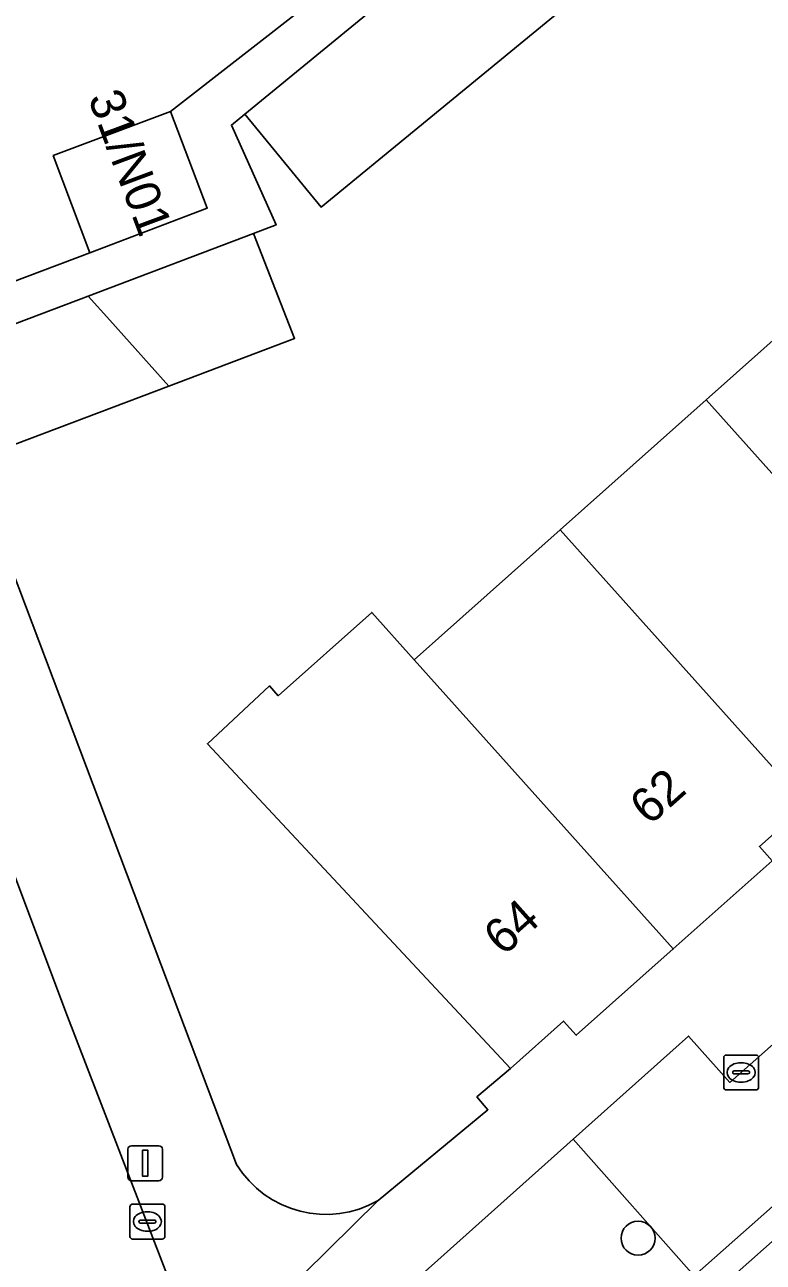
# Model space of a CAD drawing. Extents: x 159960 to 160866, y 382700 to 383354.
# Drawn here: x 160392.26 to 160413.42, y 382937.16 to 382972.64 of the extents above; entities that cross this region are included whole.
import ezdxf

# ---------------------------------------------------------------- set-up
doc = ezdxf.new("R2010")
doc.units = 0
for name, color, linetype in [('IMGEO_Boom', 7, 'Continuous'), ('IMGEO_Erf', 7, 'Continuous'), ('IMGEO_Groenvoorziening', 7, 'Continuous'), ('IMGEO_Kolk', 7, 'Continuous'), ('IMGEO_Lichtmast', 7, 'Continuous'), ('IMGEO_Pand', 7, 'Continuous'), ('IMGEO_Pand_nummerreeks', 7, 'Continuous'), ('IMGEO_Parkeervlak_open', 7, 'Continuous'), ('IMGEO_Rijbaan_lokaal_open', 7, 'Continuous'), ('IMGEO_Voetpad_open', 7, 'Continuous')]:
    doc.layers.add(name, color=color, linetype=linetype)

msp = doc.modelspace()

# ---------------------------------------------------------------- linework, layer by layer
at = {"layer": 'IMGEO_Boom'}
msp.add_circle((160409.835, 382937.854), 0.489, dxfattribs=at)
at = {"layer": 'IMGEO_Erf'}
for points in [[(160375.649, 383000), (160389.164, 382964.227), (160394.128, 382966.103), (160393.077, 382968.888), (160396.434, 382970.151), (160402.596, 382974.961)], [(160408.583, 382973.846), (160400.752, 382967.413), (160398.565, 382970.075), (160398.185, 382969.763), (160399.463, 382966.899), (160398.811, 382966.652), (160399.992, 382963.645), (160396.39, 382962.282), (160391.172, 382960.307), (160389.983, 382963.31), (160389.569, 382963.154), (160396.349, 382945.207), (160398.331, 382939.97)], [(160402.389, 382938.934), (160405.534, 382941.534), (160405.217, 382941.903), (160406.177, 382942.717), (160397.497, 382952.028), (160399.275, 382953.686), (160399.527, 382953.403), (160402.204, 382955.79), (160403.418, 382954.434), (160407.599, 382958.158), (160411.782, 382961.884), (160415.963, 382965.608), (160420.144, 382969.332), (160417.813, 382971.949)]]:
    msp.add_lwpolyline(points, dxfattribs=at)
msp.add_arc((160400.893, 382941.538), 3.004, 211.4774, 299.8794, dxfattribs=at)
at = {"layer": 'IMGEO_Groenvoorziening'}
msp.add_lwpolyline([(160416.264, 382941.045), (160413.964, 382943.641), (160412.465, 382942.317), (160411.276, 382943.646), (160407.972, 382940.691), (160411.443, 382936.773)], close=True, dxfattribs=at)
msp.add_lwpolyline([(160408.1, 382933.812), (160411.443, 382936.773), (160407.972, 382940.691), (160399.32, 382932.955), (160404.088, 382927.592), (160407.376, 382930.472)], dxfattribs=at)
at = {"layer": 'IMGEO_Kolk'}
for p, q in [((160412.287, 382942.178), (160412.287, 382943.03)), ((160412.362, 382943.104), (160413.214, 382943.104)), ((160412.775, 382942.884), (160412.8, 382942.884)), ((160413.288, 382943.03), (160413.288, 382942.178)), ((160412.546, 382942.598), (160412.546, 382942.61)), ((160412.984, 382942.561), (160412.586, 382942.561)), ((160412.589, 382942.647), (160412.987, 382942.647)), ((160413.03, 382942.61), (160413.03, 382942.598)), ((160413.214, 382942.104), (160412.362, 382942.104)), ((160412.798, 382942.324), (160412.773, 382942.324)), ((160395.276, 382937.904), (160395.276, 382938.756)), ((160395.351, 382938.83), (160396.203, 382938.83)), ((160395.764, 382938.61), (160395.789, 382938.61)), ((160396.277, 382938.756), (160396.277, 382937.904)), ((160395.535, 382938.324), (160395.535, 382938.336)), ((160395.973, 382938.287), (160395.575, 382938.287)), ((160395.578, 382938.373), (160395.976, 382938.373)), ((160396.019, 382938.336), (160396.019, 382938.324)), ((160395.787, 382938.05), (160395.762, 382938.05)), ((160396.203, 382937.83), (160395.351, 382937.83))]:
    msp.add_line(p, q, dxfattribs=at)
for points in [[(160412.287, 382942.178), (160412.287, 382943.03)], [(160412.362, 382943.104), (160413.214, 382943.104)], [(160413.288, 382943.03), (160413.288, 382942.178)], [(160413.214, 382942.104), (160412.362, 382942.104)], [(160395.276, 382937.904), (160395.276, 382938.756)], [(160395.351, 382938.83), (160396.203, 382938.83)], [(160396.277, 382938.756), (160396.277, 382937.904)], [(160396.203, 382937.83), (160395.351, 382937.83)]]:
    msp.add_lwpolyline(points, dxfattribs=at)
for centre, radius, start, end in [((160412.364, 382943.028), 0.0765, 91.552, 178.448), ((160412.364, 382943.028), 0.0765, 91.552, 178.448), ((160413.212, 382943.028), 0.0765, 1.552, 88.448), ((160413.212, 382943.028), 0.0765, 1.552, 88.448), ((160412.586, 382942.607), 0.0403, 85.8775, 175.7526), ((160412.583, 382942.597), 0.0366, 178.938, 274.7102), ((160412.987, 382942.604), 0.043, 264.8664, 352.4533), ((160412.991, 382942.609), 0.0386, 1.7309, 96.639), ((160412.364, 382942.18), 0.0765, 181.552, 268.448), ((160412.364, 382942.18), 0.0765, 181.552, 268.448), ((160413.212, 382942.18), 0.0765, 271.552, 358.448), ((160413.212, 382942.18), 0.0765, 271.552, 358.448), ((160395.353, 382938.754), 0.0765, 91.552, 178.448), ((160395.353, 382938.754), 0.0765, 91.552, 178.448), ((160396.201, 382938.754), 0.0765, 1.552, 88.448), ((160396.201, 382938.754), 0.0765, 1.552, 88.448), ((160395.575, 382938.333), 0.0403, 85.8775, 175.7526), ((160395.572, 382938.323), 0.0366, 178.938, 274.7102), ((160395.976, 382938.33), 0.043, 264.8664, 352.4533), ((160395.98, 382938.335), 0.0386, 1.7309, 96.639), ((160395.353, 382937.906), 0.0765, 181.552, 268.448), ((160395.353, 382937.906), 0.0765, 181.552, 268.448), ((160396.201, 382937.906), 0.0765, 271.552, 358.448), ((160396.201, 382937.906), 0.0765, 271.552, 358.448)]:
    msp.add_arc(centre, radius, start, end, dxfattribs=at)
for centre, major_axis, ratio, start_param, end_param in [((160412.774, 382942.604), (-0.387, 0.002), 0.722429, 4.712389, 7.853982), ((160412.799, 382942.604), (-0.39, 0.002), 0.717154, 1.570796, 4.712389), ((160395.763, 382938.33), (-0.387, 0.002), 0.722429, 4.712389, 7.853982), ((160395.788, 382938.33), (-0.39, 0.002), 0.717154, 1.570796, 4.712389)]:
    msp.add_ellipse(centre, major_axis=major_axis, ratio=ratio, start_param=start_param, end_param=end_param, dxfattribs=at)
at = {"layer": 'IMGEO_Lichtmast'}
for p, q in [((160395.217, 382939.602), (160395.217, 382940.402)), ((160395.217, 382940.402), (160395.217, 382939.602)), ((160395.317, 382940.502), (160396.107, 382940.502)), ((160396.107, 382940.502), (160395.317, 382940.502)), ((160396.207, 382940.402), (160396.207, 382939.602)), ((160396.207, 382939.602), (160396.207, 382940.402)), ((160396.107, 382939.502), (160395.317, 382939.502)), ((160395.317, 382939.502), (160396.107, 382939.502))]:
    msp.add_line(p, q, dxfattribs=at)
msp.add_lwpolyline([(160395.637, 382940.377), (160395.787, 382940.377), (160395.787, 382939.627), (160395.637, 382939.627), (160395.637, 382940.377)], dxfattribs=at)
for centre, start, end in [((160395.317, 382940.402), 90, 180), ((160395.317, 382940.402), 90, 180), ((160396.107, 382940.402), 0, 90), ((160396.107, 382940.402), 360, 90), ((160395.317, 382939.602), 180, 270), ((160395.317, 382939.602), 180, 270), ((160396.107, 382939.602), 270, 0), ((160396.107, 382939.602), 270, 0)]:
    msp.add_arc(centre, 0.1, start, end, dxfattribs=at)
at = {"layer": 'IMGEO_Pand'}
for points in [[(160406.283, 382976.414), (160398.565, 382970.075), (160400.752, 382967.413), (160408.583, 382973.846)], [(160396.434, 382970.151), (160393.077, 382968.888), (160394.128, 382966.103), (160397.491, 382967.38)], [(160396.39, 382962.282), (160399.992, 382963.645), (160398.811, 382966.652), (160394.079, 382964.861), (160394.702, 382964.166)], [(160423.005, 382957.747), (160415.963, 382965.608), (160411.782, 382961.884), (160418.812, 382954.034), (160418.918, 382954.128), (160419.689, 382954.084), (160421.366, 382955.577), (160421.409, 382956.326)], [(160396.39, 382962.282), (160394.702, 382964.166), (160394.079, 382964.861), (160389.983, 382963.31), (160391.172, 382960.307)], [(160407.599, 382958.158), (160414.659, 382950.278), (160414.767, 382950.374), (160415.537, 382950.33), (160417.225, 382951.833), (160417.273, 382952.663), (160418.812, 382954.034), (160411.782, 382961.884)], [(160407.599, 382958.158), (160403.418, 382954.434), (160410.84, 382946.148), (160413.673, 382948.672), (160413.312, 382949.078), (160414.659, 382950.278)], [(160403.418, 382954.434), (160402.204, 382955.79), (160399.527, 382953.403), (160399.275, 382953.686), (160397.497, 382952.028), (160406.177, 382942.717), (160407.702, 382944.076), (160408.061, 382943.673), (160410.84, 382946.148)]]:
    msp.add_lwpolyline(points, close=True, dxfattribs=at)
at = {"layer": 'IMGEO_Parkeervlak_open'}
msp.add_lwpolyline([(160451.653, 382971.429), (160408.888, 382933.517)], dxfattribs=at)
at = {"layer": 'IMGEO_Rijbaan_lokaal_open'}
msp.add_lwpolyline([(160374.234, 382977.967), (160382.246, 382956.868), (160387.933, 382941.868), (160388.41, 382940.623), (160390.933, 382933.998), (160391.772, 382931.793), (160391.897, 382931.466), (160397.583, 382933.583), (160397.415, 382934.019), (160393.443, 382944.328), (160387.908, 382959.072), (160386.509, 382962.766), (160384.997, 382966.824), (160384.382, 382968.438), (160383.064, 382971.894), (160381.072, 382977.03)], dxfattribs=at)
at = {"layer": 'IMGEO_Voetpad_open'}
for points in [[(160398.331, 382939.97), (160396.349, 382945.207), (160389.569, 382963.154), (160389.164, 382964.227), (160375.649, 383000)], [(160381.072, 382977.03), (160383.064, 382971.894), (160384.382, 382968.438), (160384.997, 382966.824), (160386.509, 382962.766), (160387.908, 382959.072), (160393.443, 382944.328), (160397.415, 382934.019), (160402.389, 382938.934)], [(160402.596, 382974.961), (160396.434, 382970.151), (160397.491, 382967.38), (160394.128, 382966.103), (160389.164, 382964.227), (160389.569, 382963.154), (160389.983, 382963.31), (160394.079, 382964.861), (160398.811, 382966.652), (160399.463, 382966.899), (160398.185, 382969.763), (160398.565, 382970.075), (160406.283, 382976.414)], [(160451.375, 382972.166), (160442.743, 382964.499), (160437.509, 382959.85), (160436.609, 382959.061), (160432.286, 382955.237), (160426.217, 382949.87), (160423.646, 382947.596), (160420.823, 382945.099), (160419.928, 382944.291), (160416.264, 382941.045), (160411.443, 382936.773), (160408.1, 382933.812)], [(160408.888, 382933.517), (160451.653, 382971.429)], [(160414.659, 382950.278), (160413.312, 382949.078), (160413.673, 382948.672), (160410.84, 382946.148), (160408.061, 382943.673), (160407.702, 382944.076), (160406.177, 382942.717), (160405.217, 382941.903), (160405.534, 382941.534), (160402.389, 382938.934), (160397.415, 382934.019), (160397.583, 382933.583), (160398.511, 382931.173), (160403.183, 382925.937), (160404.515, 382927.112), (160404.088, 382927.592), (160399.32, 382932.955), (160407.972, 382940.691), (160411.276, 382943.646), (160412.465, 382942.317), (160413.964, 382943.641)]]:
    msp.add_lwpolyline(points, dxfattribs=at)
msp.add_arc((160400.893, 382941.538), 3.004, 211.4774, 299.8794, dxfattribs=at)

# ---------------------------------------------------------------- texts
at = {"layer": 'IMGEO_Pand_nummerreeks'}
for s, rotation, p in [('31/N01', 290.4773, (160394.065, 382970.545)), ('62', 41.7855, (160410.163, 382949.659)), ('64', 41.7855, (160405.976, 382945.917))]:
    msp.add_text(s, height=1, rotation=rotation, dxfattribs=at).set_placement(p)

doc.saveas('drawing.dxf')
